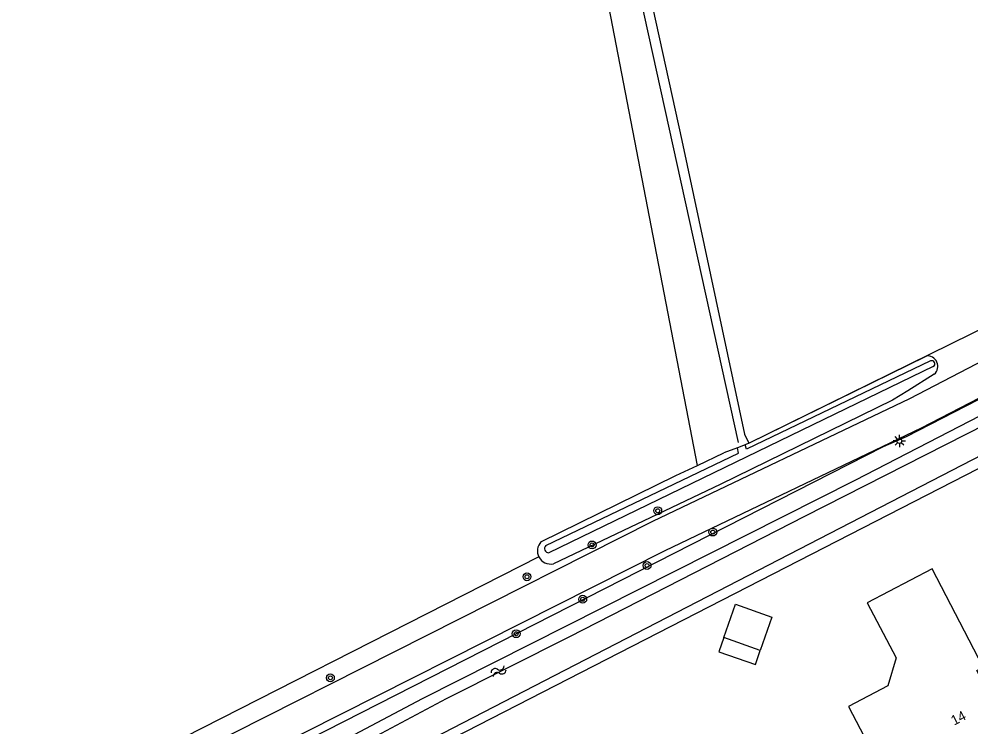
# Model space of a CAD drawing. Extents: x 136000 to 141014, y 402000 to 403500.
# Drawn here: x 137022.1 to 137119.1, y 402222.5 to 402294.6 of the extents above; entities that cross this region are included whole.
import ezdxf

# ---------------------------------------------------------------- set-up
doc = ezdxf.new("R2010")
doc.units = 0
for name, color, linetype in [('gg-afsc-draadraster', 7, 'Continuous'), ('gg-afsc-hekwerk', 7, 'Continuous'), ('gg-afsc-lijn draadraster', 7, 'Continuous'), ('gg-anno-huisnummerreeks BGT', 7, 'Continuous'), ('gg-bbg-gedigitaliseerde bijgebouw', 7, 'Continuous'), ('gg-bbg-hoofdgebouw', 7, 'Continuous'), ('gg-bbg-luifel en loopbrug', 7, 'Continuous'), ('gg-knt-bronhoudergrens', 7, 'Continuous'), ('gg-knt-verharding', 7, 'Continuous'), ('gg-kntw-bovenkant insteek waterloop', 7, 'Continuous'), ('gg-kntw-midden sloot', 7, 'Continuous'), ('gg-kntw-waterlijn', 7, 'Continuous'), ('gt-grn-groengrens', 7, 'Continuous'), ('gt-grn-vlakafsluiter', 7, 'Continuous'), ('gt-symb-boom', 7, 'Continuous'), ('gt-symb-lichtmast', 7, 'Continuous'), ('gt-symb-watersymbool', 7, 'Continuous')]:
    doc.layers.add(name, color=color, linetype=linetype)

# ---------------------------------------------------------------- blocks, each defined once
blk = doc.blocks.new('gt0-BOOM')
at = {"layer": 'gt-symb-boom'}
for radius in [0.4, 0.2]:
    blk.add_circle((0, 0), radius, dxfattribs=at)
blk = doc.blocks.new('gt0-LMAST')
at = {"layer": 'gt-symb-lichtmast'}
for p, q in [((-0.182, 0.173), (-0.447, 0.438)), ((-0.005, 0.246), (-0.005, 0.621)), ((0.172, 0.173), (0.437, 0.438)), ((-0.255, -0.004), (-0.63, -0.004)), ((-0.182, -0.181), (-0.447, -0.446)), ((-0.005, -0.254), (-0.005, -0.629)), ((0.437, -0.446), (0.172, -0.181)), ((0.245, -0.004), (0.62, -0.004))]:
    blk.add_line(p, q, dxfattribs=at)
blk.add_circle((-0.005, -0.004), 0.25, dxfattribs=at)
blk = doc.blocks.new('gt0-WA')
at = {"layer": 'gt-symb-watersymbool'}
for centre, start, end in [((-0.323, 0.022), 28.07249, 151.92751), ((0.427, 0.422), 208.07248, 331.92751), ((-0.323, -0.428), 28.07249, 151.92751), ((0.427, -0.028), 208.07248, 331.92751)]:
    blk.add_arc(centre, 0.425, start, end, dxfattribs=at)

msp = doc.modelspace()

# ---------------------------------------------------------------- linework, layer by layer
at = {"layer": 'gg-afsc-draadraster'}
msp.add_lwpolyline([(137072.736, 402359.067), (137074.201, 402353.321), (137079.389, 402328.743), (137089.62, 402282.178), (137096.002, 402252.291), (137096.456, 402251.357)], dxfattribs=at)
at = {"layer": 'gg-afsc-hekwerk'}
for p, q in [((137114.885, 402260.438), (137122.526, 402264.203)), ((137096.456, 402251.357), (137114.885, 402260.438)), ((137096.456, 402251.357), (137114.501, 402260.249)), ((137114.501, 402260.249), (137114.885, 402260.438))]:
    msp.add_line(p, q, dxfattribs=at)
at = {"layer": 'gg-afsc-lijn draadraster'}
msp.add_lwpolyline([(137072.736, 402359.067), (137074.201, 402353.321), (137079.389, 402328.743), (137089.62, 402282.178), (137096.002, 402252.291), (137096.456, 402251.357)], dxfattribs=at)
at = {"layer": 'gg-bbg-gedigitaliseerde bijgebouw'}
for p, q in [((137093.905, 402231.574), (137095.094, 402234.97)), ((137097.614, 402230.275), (137093.905, 402231.574))]:
    msp.add_line(p, q, dxfattribs=at)
msp.add_lwpolyline([(137095.094, 402234.97), (137098.803, 402233.67), (137097.614, 402230.275)], dxfattribs=at)
at = {"layer": 'gg-bbg-hoofdgebouw'}
msp.add_lwpolyline([(137110.555, 402216.953), (137113.619, 402218.514), (137113.894, 402217.965), (137114.839, 402218.482), (137114.601, 402219.035), (137116.234, 402219.865), (137116.975, 402218.457), (137122.707, 402221.442), (137122.022, 402222.876), (137122.345, 402223.064), (137119.662, 402228.217), (137120.324, 402228.557), (137115.128, 402238.562), (137108.516, 402235.127), (137111.46, 402229.516), (137110.614, 402226.66), (137106.597, 402224.573), (137110.555, 402216.953)], dxfattribs=at)
at = {"layer": 'gg-bbg-luifel en loopbrug'}
msp.add_lwpolyline([(137093.905, 402231.574), (137093.401, 402230.136), (137097.11, 402228.837), (137097.614, 402230.275)], dxfattribs=at)
at = {"layer": 'gg-knt-bronhoudergrens'}
msp.add_lwpolyline([(137091.224, 402249.111), (137080.682, 402303.658), (137069.569, 402356.177), (137069.036, 402360.028), (137069.517, 402361.265), (137085.954, 402373.859), (137094.431, 402379.97), (137102.633, 402385.061)], dxfattribs=at)
at = {"layer": 'gg-knt-verharding'}
for points in [[(137241.965, 402322.356), (137199.83, 402301.058), (137176.876, 402289.405), (137134.958, 402267.411), (137112.818, 402255.902), (137086.64, 402243.389), (137040.665, 402220.166), (137030.324, 402214.838), (136982.895, 402189.181), (136981.986, 402188.759)], [(136972.187, 402161.179), (136971.836, 402161.22), (136971.972, 402162.194), (136971.877, 402164.204), (136972.015, 402165.189), (136972.288, 402166.14), (136972.672, 402167.057), (136973.002, 402168.004), (136973.98, 402173.953), (136973.964, 402174.972), (136974.257, 402175.91), (136974.788, 402176.753), (136976.073, 402178.263), (136977.55, 402179.621), (136978.371, 402180.189), (136980.901, 402181.751), (136986.161, 402184.932), (136985.188, 402186.726), (137032.654, 402212.459), (137040.281, 402216.4), (137087.926, 402240.458), (137114.039, 402252.931), (137136.533, 402264.565)]]:
    msp.add_lwpolyline(points, dxfattribs=at)
at = {"layer": 'gg-kntw-bovenkant insteek waterloop'}
for p, q in [((137046.682, 402212.26), (137179.816, 402280.985)), ((137091.224, 402249.111), (137093.899, 402250.374))]:
    msp.add_line(p, q, dxfattribs=at)
for points in [[(137044.528, 402217.609), (137110.163, 402251.03), (137112.495, 402252.06), (137194.09, 402293.977)], [(137115.332, 402258.393), (137112.639, 402256.694), (137111.092, 402255.766), (137093.524, 402247.16), (137076.534, 402239.089)], [(137075.271, 402241.316), (137089.017, 402248.069), (137091.224, 402249.111)]]:
    msp.add_lwpolyline(points, dxfattribs=at)
for centre, radius, start, end in [((137114.623, 402259.189), 1.067, 311.69509, 96.54458), ((137076.252, 402240.402), 1.341, 137.00132, 207.09631), ((137076.253, 402240.4), 1.341, 207.01699, 282.11058)]:
    msp.add_arc(centre, radius, start, end, dxfattribs=at)
at = {"layer": 'gg-kntw-midden sloot'}
msp.add_line((137072.252, 402356.486), (137095.364, 402251.428), dxfattribs=at)
at = {"layer": 'gg-kntw-waterlijn'}
msp.add_line((137115.215, 402259.169), (137076.076, 402240.207), dxfattribs=at)
for points in [[(137043.484, 402206.955), (137042.996, 402210.257), (137043.425, 402211.894), (137044.284, 402213.469), (137046.308, 402215.065), (137065.655, 402225.358), (137078.207, 402231.684), (137102.163, 402243.942), (137139.102, 402262.696), (137173.81, 402280.459), (137194.975, 402291.136), (137194.445, 402292.358), (137162.599, 402276.104), (137107.252, 402247.583), (137063.182, 402225.333), (137045.277, 402215.852), (137043.437, 402214.4), (137042.367, 402212.642), (137041.807, 402211.297), (137041.833, 402208.678), (137041.99, 402206.763)], [(137114.937, 402259.741), (137096.221, 402250.761), (137096.08, 402251.212)], [(137075.768, 402240.947), (137095.408, 402250.371), (137095.295, 402250.911)]]:
    msp.add_lwpolyline(points, dxfattribs=at)
for centre, radius, start, end in [((137115.076, 402259.455), 0.318, 295.9204, 115.9204), ((137076.065, 402240.637), 0.43, 133.78762, 271.40812)]:
    msp.add_arc(centre, radius, start, end, dxfattribs=at)
at = {"layer": 'gt-grn-groengrens'}
for points in [[(137049.629, 402172.09), (137049.013, 402172.486), (137046.817, 402196.934), (137045.881, 402208.692), (137046.778, 402211.327), (137131.556, 402254.798), (137164.49, 402271.663), (137180.412, 402279.845)], [(137075.058, 402239.791), (137031.291, 402217.535), (137029.13, 402216.332), (136981.827, 402190.557)]]:
    msp.add_lwpolyline(points, dxfattribs=at)
at = {"layer": 'gt-grn-vlakafsluiter'}
for p, q in [((137096.08, 402251.212), (137095.295, 402250.911)), ((137096.456, 402251.357), (137096.08, 402251.212)), ((137095.295, 402250.911), (137093.899, 402250.374))]:
    msp.add_line(p, q, dxfattribs=at)

# ---------------------------------------------------------------- block references
at = {"layer": 'gt-symb-boom'}
for p in [(137087.167, 402244.492), (137092.772, 402242.32), (137080.479, 402241.01), (137086.08, 402238.918), (137073.848, 402237.765), (137079.525, 402235.483), (137072.744, 402231.967), (137053.822, 402227.478)]:
    msp.add_blockref('gt0-BOOM', p, dxfattribs=at)
at = {"layer": 'gt-symb-lichtmast'}
msp.add_blockref('gt0-LMAST', (137111.787, 402251.599), dxfattribs=at)
at = {"layer": 'gt-symb-watersymbool', "rotation": 27.256871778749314}
msp.add_blockref('gt0-WA', (137070.908, 402228.123), dxfattribs=at)

# ---------------------------------------------------------------- texts
at = {"layer": 'gg-anno-huisnummerreeks BGT'}
msp.add_text('14', height=1, rotation=27.5, dxfattribs=at).set_placement((137117.358, 402222.603))

doc.saveas('drawing.dxf')
